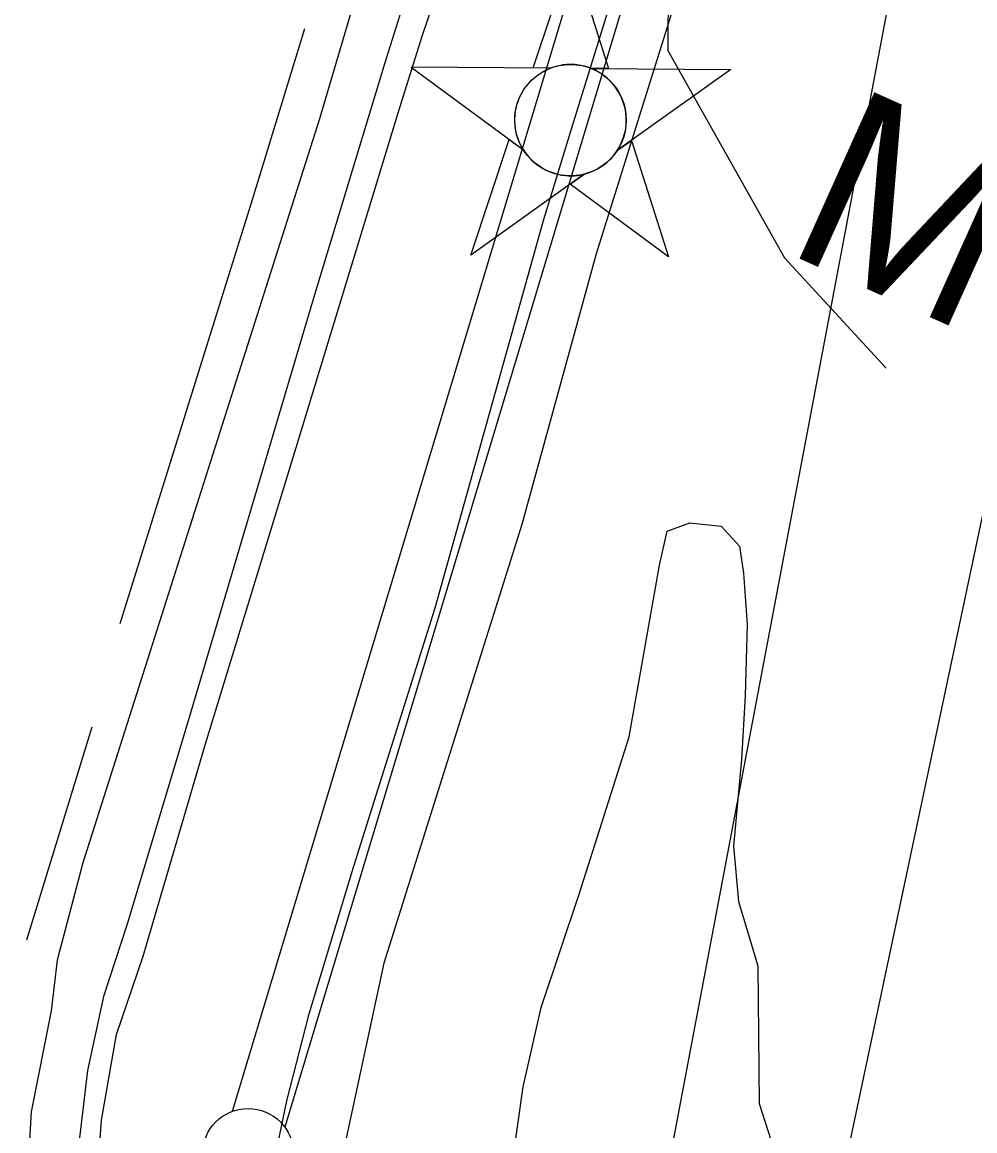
# Model space of a CAD drawing. Extents: x 3361039 to 3398939, y 576572 to 602007.
# Drawn here: x 3374341 to 3374863, y 590713 to 591321 of the extents above; entities that cross this region are included whole.
import ezdxf

# ---------------------------------------------------------------- set-up
doc = ezdxf.new("R2010")
doc.units = 0
for name, color, linetype in [('V-CHAN-NAID', 7, 'Continuous'), ('V-FLOD-BASE', 7, 'Continuous'), ('V-LEVE-TOET', 7, 'Continuous'), ('V-ROAD-CNTR', 7, 'Continuous'), ('V-SITE-VEGE', 7, 'Continuous'), ('V-SURV-LINE', 7, 'Continuous'), ('V-TOPO-MAJR', 7, 'Continuous'), ('V-TOPO-SHOR', 7, 'Continuous')]:
    doc.layers.add(name, color=color, linetype=linetype)

msp = doc.modelspace()

# ---------------------------------------------------------------- linework, layer by layer
at = {"layer": 'V-CHAN-NAID'}
for points in [[(3374630.22, 591295.7), (3374620.64, 591295.77), (3374641.76, 591359.26), (3374661.99, 591295.48), (3374652.4, 591295.55), (3374650.82, 591296.13), (3374648.73, 591296.75), (3374646.69, 591297.2), (3374644.65, 591297.5), (3374643.48, 591297.62), (3374641.95, 591297.7), (3374640.23, 591297.7), (3374638.86, 591297.63), (3374636.95, 591297.43), (3374635.59, 591297.21), (3374633.8, 591296.82), (3374632.27, 591296.4), (3374631.24, 591296.07)], [(3374630.22, 591295.7), (3374553.73, 591296.25), (3374615.3, 591250.85), (3374614.18, 591252.76), (3374613.37, 591254.38), (3374612.55, 591256.35), (3374611.85, 591258.41), (3374611.49, 591259.73), (3374611.13, 591261.36), (3374610.88, 591262.8), (3374610.7, 591264.4), (3374610.59, 591266.13), (3374610.57, 591267.72), (3374610.68, 591269.79), (3374610.86, 591271.41), (3374611.26, 591273.61), (3374611.74, 591275.53), (3374612.34, 591277.42), (3374613, 591279.1), (3374613.72, 591280.69), (3374614.54, 591282.22), (3374615.6, 591283.96), (3374616.63, 591285.43), (3374617.63, 591286.7), (3374618.63, 591287.84), (3374619.94, 591289.18), (3374620.99, 591290.15), (3374622.71, 591291.54), (3374623.92, 591292.41), (3374625.61, 591293.48), (3374627.34, 591294.43), (3374628.78, 591295.11)], [(3374652.4, 591295.55), (3374728.89, 591295), (3374666.69, 591250.48), (3374667.6, 591251.97), (3374668.58, 591253.82), (3374669.29, 591255.4), (3374670.03, 591257.36), (3374670.58, 591259.14), (3374670.97, 591260.78), (3374671.33, 591262.79), (3374671.52, 591264.37), (3374671.65, 591266.57), (3374671.62, 591268.63), (3374671.43, 591270.85), (3374671.16, 591272.61), (3374670.67, 591274.84), (3374670.03, 591276.98), (3374669.28, 591278.97), (3374668.63, 591280.41), (3374667.62, 591282.32), (3374666.56, 591284.05), (3374665.35, 591285.75), (3374664.09, 591287.29), (3374662.82, 591288.65), (3374661.18, 591290.19), (3374659.44, 591291.6), (3374657.76, 591292.77), (3374655.87, 591293.91), (3374654.4, 591294.67)], [(3374648.66, 591237.58), (3374586.45, 591193.05), (3374607.58, 591256.54), (3374615.3, 591250.85), (3374615.93, 591249.88), (3374617.31, 591248.02), (3374618.53, 591246.61), (3374619.99, 591245.11), (3374621.38, 591243.85), (3374622.84, 591242.7), (3374624.24, 591241.71), (3374625.92, 591240.68), (3374627.63, 591239.76), (3374629.42, 591238.95), (3374630.87, 591238.4), (3374632.5, 591237.87), (3374634.72, 591237.3), (3374636.25, 591237.02), (3374638.28, 591236.76), (3374639.82, 591236.66), (3374641.68, 591236.63), (3374643.37, 591236.71), (3374645.08, 591236.89), (3374646.98, 591237.2)], [(3374666.69, 591250.48), (3374674.48, 591256.06), (3374694.71, 591192.29), (3374640.86, 591232), (3374648.66, 591237.58), (3374650.32, 591238.05), (3374651.94, 591238.61), (3374654.09, 591239.53), (3374655.83, 591240.41), (3374657.69, 591241.52), (3374659.43, 591242.74), (3374660.98, 591243.98), (3374662.27, 591245.15), (3374663.66, 591246.57), (3374664.86, 591247.97), (3374665.98, 591249.44)]]:
    msp.add_lwpolyline(points, close=True, dxfattribs=at)
msp.add_circle((3374641.11, 591267.17), 30.54, dxfattribs=at)
at = {"layer": 'V-FLOD-BASE'}
msp.add_lwpolyline([(3374489.8, 589739.15), (3374492.79, 589870.75), (3374482.73, 590100.42), (3374479.81, 590264.99), (3374481.3, 590330.79), (3374476.65, 590553.35), (3374474.27, 590623.1), (3374474.57, 590651.31), (3374475.63, 590676.37), (3374479.81, 590701.4), (3374485.6, 590729.54), (3374497.87, 590777.2), (3374522.24, 590857.64), (3374566.87, 590999.75), (3374626.35, 591212.22), (3374641.79, 591262.98), (3374671.82, 591359.82), (3374718.88, 591508.95), (3374763.65, 591665.17), (3374814.01, 591829.95), (3374853.74, 591962.46)], dxfattribs=at)
at = {"layer": 'V-LEVE-TOET'}
for points in [[(3374389.43, 589761.45), (3374389.54, 589989.44), (3374388.63, 590122.65), (3374385.43, 590334.22), (3374379.95, 590552.88), (3374379.09, 590617.92), (3374381.29, 590677.44), (3374384.09, 590718.94), (3374392.44, 590765.86), (3374407, 590808.79), (3374441.16, 590925.17), (3374490.71, 591087.6), (3374546.75, 591271.12), (3374559.74, 591313.29), (3374579.97, 591372.61), (3374627.95, 591535.06), (3374646.57, 591590.49), (3374649.8, 591599.86), (3374652.21, 591605.32), (3374663.49, 591634.19), (3374673.99, 591663.06), (3374695.23, 591743.53), (3374735.94, 591885.69), (3374787.02, 592044.97)], [(3374880.12, 591930.31), (3374819.2, 591730.39), (3374767.92, 591552.3), (3374723.31, 591411.75), (3374655.15, 591193.89), (3374614.37, 591045.47), (3374538.91, 590804.96), (3374509.22, 590667.39), (3374507.9, 590618.04), (3374510.35, 590554.55), (3374519.52, 590242.62), (3374522.95, 590124.28), (3374525.64, 589865.69), (3374528, 589721.5)]]:
    msp.add_lwpolyline(points, dxfattribs=at)
at = {"layer": 'V-ROAD-CNTR'}
for points in [[(3374898.68, 592606.75), (3374740.75, 592071.92), (3374503.53, 591267.94), (3374373.83, 590859.88), (3374359.86, 590806.61), (3374356.55, 590778.75), (3374345.52, 590723.54), (3374342.99, 590679.85), (3374329.86, 590574.19), (3374339.73, 590036.72), (3374354.96, 589451.5), (3374350.45, 589387.03), (3374337.5, 589333.03), (3374320.31, 589282.81), (3374300.3, 589239.69), (3374271.33, 589197.84), (3374242.66, 589163.8), (3374212.1, 589135.11), (3374178.28, 589110.74), (3374148.26, 589095.39), (3374101.93, 589073.59), (3373039.41, 588662.27), (3371741.17, 588155.38)], [(3374617.61, 591654.59), (3374636.48, 591637.62), (3374672.28, 591456.78), (3374694.99, 591414.12), (3374694.39, 591305.26), (3374758.38, 591191.63), (3374814.1, 591131.22)]]:
    msp.add_lwpolyline(points, dxfattribs=at)
at = {"layer": 'V-SITE-VEGE'}
msp.add_lwpolyline([(3374609.23, 590695.87), (3374615.13, 590737.12), (3374624.95, 590780.66), (3374645.89, 590842.79), (3374673.32, 590929.02), (3374689.93, 591023.16), (3374694.03, 591041.82), (3374706.55, 591046.36), (3374723.68, 591044.62), (3374733.69, 591033.6), (3374735.87, 591018.77), (3374737.91, 590990.68), (3374736.71, 590951.72), (3374734.77, 590916.67), (3374730.36, 590869.17), (3374733.15, 590838.74), (3374743.68, 590803.55), (3374744.43, 590727.93), (3374755.74, 590692.73)], dxfattribs=at)
at = {"layer": 'V-SURV-LINE'}
for points in [[(3374455.85, 590723.73), (3375143.68, 593008.53)], [(3375172.4, 592999.86), (3374484.57, 590715.07)]]:
    msp.add_lwpolyline(points, dxfattribs=at)
msp.add_circle((3374464.45, 590700.26), 25, dxfattribs=at)
at = {"layer": 'V-TOPO-MAJR'}
for points in [[(3374950.17, 591983.63), (3374947.18, 591972.08), (3374944.4, 591960.46), (3374913.37, 591821.31), (3374895.65, 591739.99), (3374878.46, 591658.56), (3374862.07, 591576.97), (3374846.2, 591495.26), (3374629.76, 590350.51)], [(3374721.71, 590363.57), (3374884.18, 591131.95), (3374890.66, 591139.23), (3374897.1, 591142.32), (3374903.48, 591139.12), (3374909.83, 591131.73), (3374914.45, 591099.94), (3374917.07, 591068.09), (3374916.7, 591036.12), (3374914.35, 591004.09), (3374835.06, 590348.57)]]:
    msp.add_lwpolyline(points, dxfattribs=at)
at = {"layer": 'V-TOPO-SHOR'}
msp.add_line((3374378.89, 590934.28), (3374343, 590817.66), dxfattribs=at)
for points in [[(3374631.99, 591605.43), (3374584.83, 591443.52), (3374539.39, 591298.52), (3374500.28, 591169.62), (3374431.58, 590937.89), (3374398.04, 590825.86), (3374385.3, 590786.74), (3374376.39, 590746.04), (3374369.6, 590687.61), (3374365.06, 590480.59), (3374369.34, 590234.98), (3374370.5, 590128.74), (3374376.7, 589918.53), (3374380.71, 589648.29), (3374379.39, 589525.91), (3374386.62, 589410.37), (3374387.07, 589381.11), (3374386.06, 589358.8)], [(3374495.41, 591317.14), (3374466.69, 591223.54), (3374394.13, 590991.08)]]:
    msp.add_lwpolyline(points, dxfattribs=at)

# ---------------------------------------------------------------- texts
at = {"layer": 'V-CHAN-NAID'}
msp.add_text('MCMANOR "179" (178.5)', height=100, rotation=335.81284, dxfattribs=at).set_placement((3374756.58, 591195.72))

doc.saveas('drawing.dxf')
